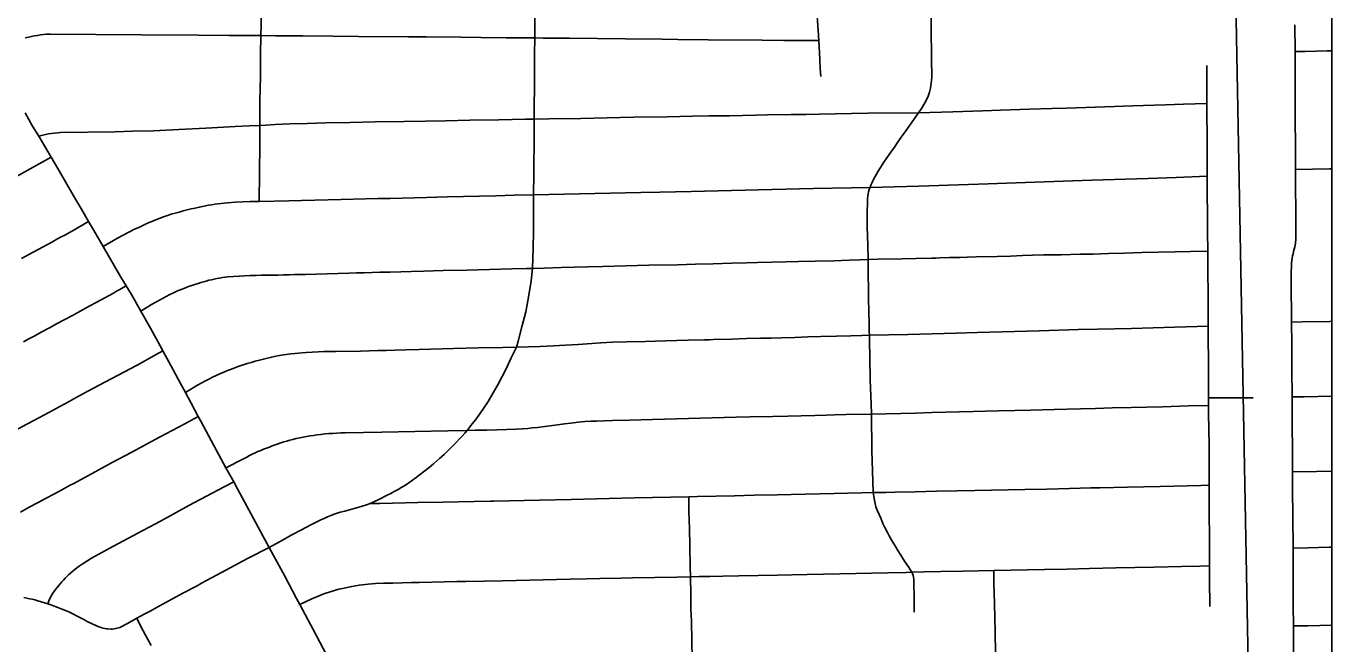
# Model space of a CAD drawing. Extents: x -59 to 82, y -3 to 49.
# Drawn here: x -9.245 to -8.279, y 31.148 to 31.605 of the extents above; entities that cross this region are included whole.
import ezdxf

# ---------------------------------------------------------------- set-up
doc = ezdxf.new("R2010")
doc.units = 0
for name, color, linetype in [('GM_X_City_Street', 7, 'Continuous'), ('GM_X_Corporation', 7, 'Continuous'), ('GM_X_County_Road', 7, 'Continuous'), ('SH_Data', 7, 'Continuous')]:
    doc.layers.add(name, color=color, linetype=linetype)

msp = doc.modelspace()

# ---------------------------------------------------------------- linework, layer by layer
at = {"layer": 'GM_X_City_Street'}
for p, q in [((-8.36988, 31.32474), (-8.36982, 31.33044)), ((-8.36982, 31.33044), (-8.33679, 31.33047))]:
    msp.add_line(p, q, dxfattribs=at)
for points in [[(-9.07241, 31.47568), (-9.07212, 31.51789), (-9.07198, 31.53195), (-9.0719, 31.55143), (-9.0718, 31.55781), (-9.07162, 31.56923), (-9.07139, 31.58446), (-9.07126, 31.59838), (-9.07113, 31.60606), (-9.07104, 31.62014), (-9.07092, 31.63473), (-9.07076, 31.64931), (-9.07062, 31.66097), (-9.07039, 31.69437), (-9.07016, 31.72018), (-9.07003, 31.72087), (-9.06985, 31.72154), (-9.06924, 31.72299)], [(-8.86942, 31.4806), (-8.86922, 31.49595), (-8.86909, 31.52556), (-8.86891, 31.53661), (-8.86876, 31.56995), (-8.8686, 31.58493), (-8.86857, 31.59664), (-8.86848, 31.60081), (-8.86833, 31.63451), (-8.86816, 31.64812), (-8.86809, 31.6591), (-8.86803, 31.66911), (-8.86785, 31.68203), (-8.86776, 31.71296), (-8.86792, 31.72504)], [(-8.65688, 31.56805), (-8.65721, 31.57381), (-8.65762, 31.58059), (-8.65841, 31.59463), (-8.6589, 31.60232), (-8.65928, 31.6091), (-8.6603, 31.6251), (-8.66087, 31.63578), (-8.66131, 31.64375), (-8.66173, 31.65057), (-8.66223, 31.65749), (-8.66277, 31.66465), (-8.66342, 31.67448), (-8.6639, 31.68241), (-8.66414, 31.68817), (-8.66425, 31.69282), (-8.66425, 31.71944)], [(-8.58773, 31.17186), (-8.58784, 31.18215), (-8.58797, 31.19416), (-8.58807, 31.19625), (-8.58825, 31.19785), (-8.58848, 31.19895), (-8.58872, 31.19974), (-8.5895, 31.20145), (-8.59201, 31.20532), (-8.59483, 31.20967), (-8.59762, 31.21397), (-8.59986, 31.21752), (-8.60158, 31.22036), (-8.60424, 31.2249), (-8.60625, 31.22834), (-8.60777, 31.23122), (-8.60935, 31.23437), (-8.61082, 31.23752), (-8.6125, 31.24129), (-8.61375, 31.2441), (-8.6151, 31.24725), (-8.616, 31.24976), (-8.61666, 31.25214), (-8.6172, 31.25459), (-8.61763, 31.25738), (-8.61803, 31.26028), (-8.61838, 31.26842), (-8.61909, 31.29154), (-8.61939, 31.31834), (-8.61966, 31.32593), (-8.62019, 31.34379), (-8.62046, 31.36036), (-8.62075, 31.37237), (-8.62089, 31.37665), (-8.62098, 31.37927), (-8.62111, 31.38542), (-8.62121, 31.3941), (-8.62145, 31.40378), (-8.62157, 31.41212), (-8.62172, 31.4203), (-8.62183, 31.42769), (-8.62185, 31.43274), (-8.62209, 31.4432), (-8.62221, 31.45024), (-8.62241, 31.45697), (-8.62251, 31.46465), (-8.62237, 31.47792), (-8.62214, 31.4796), (-8.62183, 31.48126), (-8.62144, 31.4829), (-8.62096, 31.48452), (-8.62042, 31.4861), (-8.61981, 31.4876), (-8.61917, 31.48908), (-8.6185, 31.49055), (-8.61778, 31.492), (-8.61431, 31.49801), (-8.60959, 31.50549), (-8.60502, 31.51212), (-8.60232, 31.51595), (-8.59997, 31.51935), (-8.5974, 31.52322), (-8.59524, 31.52611), (-8.59279, 31.52953), (-8.58923, 31.53455), (-8.58455, 31.54119), (-8.58229, 31.54446), (-8.58046, 31.54737), (-8.57977, 31.54857), (-8.57912, 31.54979), (-8.57852, 31.55104), (-8.57796, 31.55231), (-8.57745, 31.5536), (-8.57644, 31.55654), (-8.5757, 31.55952), (-8.57512, 31.56317), (-8.57491, 31.56516), (-8.57476, 31.56771), (-8.57488, 31.58155), (-8.57524, 31.60409), (-8.57548, 31.62057)], [(-8.30703, 31.13981), (-8.30705, 31.16163), (-8.30713, 31.17708), (-8.30726, 31.20145), (-8.30736, 31.21927), (-8.30751, 31.24269), (-8.30765, 31.26255), (-8.30774, 31.27562), (-8.30782, 31.29289), (-8.3079, 31.30905), (-8.30797, 31.32373), (-8.30792, 31.33103), (-8.30811, 31.35147), (-8.30829, 31.37011), (-8.30844, 31.38639), (-8.30853, 31.39511), (-8.30867, 31.40851), (-8.30881, 31.42252), (-8.30856, 31.42853), (-8.3084, 31.43023), (-8.30819, 31.43194), (-8.30794, 31.43364), (-8.30764, 31.43533), (-8.30731, 31.43701), (-8.30693, 31.43869), (-8.30651, 31.44035), (-8.30605, 31.442), (-8.30579, 31.44325), (-8.30558, 31.44449), (-8.30541, 31.44575), (-8.30528, 31.44702), (-8.30519, 31.44828), (-8.30526, 31.46894), (-8.30542, 31.48657), (-8.30553, 31.49923), (-8.3056, 31.51695), (-8.30567, 31.53599), (-8.30574, 31.55248), (-8.30581, 31.57058), (-8.30587, 31.58654), (-8.30605, 31.60637)], [(-9.24571, 31.5966), (-9.24333, 31.5972), (-9.24111, 31.5977), (-9.2389, 31.59815), (-9.23667, 31.59855), (-9.23443, 31.59891), (-9.23218, 31.59922), (-9.22983, 31.59943), (-9.22722, 31.59952), (-9.15992, 31.59899), (-9.11735, 31.59865), (-9.09474, 31.59847), (-9.07126, 31.59838), (-9.06032, 31.59831), (-9.04018, 31.59812), (-9.01807, 31.59786), (-8.99898, 31.59773), (-8.9619, 31.59755), (-8.94901, 31.59738), (-8.92335, 31.59722), (-8.90836, 31.59706), (-8.88971, 31.59679), (-8.87242, 31.59672), (-8.86857, 31.59664), (-8.86235, 31.59658), (-8.84285, 31.59635), (-8.80158, 31.596), (-8.77416, 31.59578), (-8.76269, 31.59556), (-8.74015, 31.59527), (-8.70013, 31.59497), (-8.68431, 31.59477), (-8.65841, 31.59463)], [(-8.30587, 31.58654), (-8.29834, 31.58668), (-8.28197, 31.58697), (-8.27858, 31.58703)], [(-8.36982, 31.33044), (-8.36998, 31.34868), (-8.37006, 31.38336), (-8.37022, 31.4095), (-8.37033, 31.42149), (-8.37036, 31.43899), (-8.3706, 31.45326), (-8.37086, 31.49437), (-8.37079, 31.50382), (-8.37095, 31.52583), (-8.37103, 31.53893), (-8.37103, 31.54815), (-8.37124, 31.57629)], [(-9.23568, 31.52402), (-9.22863, 31.52569), (-9.22393, 31.52627), (-9.21952, 31.52657), (-9.17935, 31.52726), (-9.16634, 31.5276), (-9.15059, 31.52803), (-9.13203, 31.52884), (-9.11203, 31.52984), (-9.09023, 31.531), (-9.07966, 31.53158), (-9.07198, 31.53195), (-9.06729, 31.53218), (-9.06071, 31.53256), (-9.04975, 31.53303), (-9.03693, 31.53346), (-9.02317, 31.53375), (-9.00506, 31.53415), (-8.98671, 31.53445), (-8.96544, 31.53477), (-8.94929, 31.53509), (-8.93451, 31.53543), (-8.91664, 31.53571), (-8.89517, 31.53608), (-8.87534, 31.53649), (-8.86891, 31.53661), (-8.85803, 31.5368), (-8.83452, 31.53715), (-8.815, 31.53758), (-8.79533, 31.53796), (-8.77042, 31.53837), (-8.75174, 31.53869), (-8.73946, 31.53889), (-8.72405, 31.53913), (-8.70523, 31.5395), (-8.69624, 31.53965), (-8.67873, 31.53989), (-8.66801, 31.54002), (-8.65808, 31.54024), (-8.62194, 31.54093), (-8.58455, 31.54119), (-8.55923, 31.542), (-8.53693, 31.54275), (-8.52385, 31.54318), (-8.50243, 31.54391), (-8.48583, 31.54443), (-8.47506, 31.54477), (-8.43945, 31.54591), (-8.42611, 31.54643), (-8.40176, 31.54721), (-8.38848, 31.54765), (-8.37103, 31.54815)], [(-9.36619, 31.43285), (-9.34428, 31.44427), (-9.33107, 31.45137), (-9.32755, 31.45325), (-9.32403, 31.45513), (-9.32052, 31.45702), (-9.31702, 31.45891), (-9.30773, 31.46394), (-9.30196, 31.46709), (-9.29619, 31.47026), (-9.29328, 31.47182), (-9.29037, 31.47339), (-9.28746, 31.47497), (-9.28455, 31.47655), (-9.28165, 31.47813), (-9.27874, 31.47972), (-9.27369, 31.48242), (-9.26864, 31.48513), (-9.26358, 31.48784), (-9.22643, 31.50851)], [(-8.30553, 31.49923), (-8.28036, 31.4997), (-8.27858, 31.49974)], [(-9.18784, 31.44224), (-9.17724, 31.44847), (-9.16466, 31.4551), (-9.16166, 31.45652), (-9.15865, 31.45792), (-9.15562, 31.45926), (-9.15258, 31.46058), (-9.14952, 31.46186), (-9.14644, 31.4631), (-9.14335, 31.4643), (-9.14045, 31.46525), (-9.13753, 31.46616), (-9.13461, 31.46703), (-9.13166, 31.46786), (-9.12871, 31.46866), (-9.12575, 31.46941), (-9.12277, 31.47013), (-9.11979, 31.4708), (-9.1168, 31.47144), (-9.11452, 31.47196), (-9.11224, 31.47244), (-9.10994, 31.47288), (-9.10764, 31.47328), (-9.10533, 31.47364), (-9.10302, 31.47397), (-9.1007, 31.47425), (-9.09837, 31.47449), (-9.09604, 31.47469), (-9.09025, 31.4751), (-9.08457, 31.47538), (-9.07904, 31.47552), (-9.07241, 31.47568), (-9.05048, 31.47616), (-9.04108, 31.47637), (-9.03118, 31.47659), (-9.01173, 31.47711), (-8.99369, 31.4776), (-8.98467, 31.4778), (-8.97565, 31.47798), (-8.94858, 31.4787), (-8.93339, 31.47901), (-8.89742, 31.47987), (-8.8837, 31.48021), (-8.86942, 31.4806), (-8.79012, 31.48232), (-8.77591, 31.48262), (-8.75284, 31.48298), (-8.70295, 31.48432), (-8.66237, 31.48524), (-8.63405, 31.48583), (-8.62042, 31.4861), (-8.58419, 31.48707), (-8.54744, 31.4883), (-8.5329, 31.48871), (-8.49164, 31.49024), (-8.45632, 31.49136), (-8.41455, 31.49269), (-8.39385, 31.49342), (-8.37086, 31.49437)], [(-8.99025, 31.25224), (-8.98397, 31.25516), (-8.97717, 31.2586), (-8.97495, 31.25975), (-8.97248, 31.26106), (-8.96973, 31.26263), (-8.967, 31.26425), (-8.96431, 31.26591), (-8.96164, 31.26762), (-8.9562, 31.27147), (-8.95082, 31.27562), (-8.94666, 31.27887), (-8.94357, 31.28148), (-8.9391, 31.28549), (-8.93564, 31.28861), (-8.93121, 31.2929), (-8.92649, 31.29765), (-8.92423, 31.29998), (-8.92217, 31.30215), (-8.92022, 31.30425), (-8.91847, 31.30624), (-8.91474, 31.31109), (-8.91224, 31.31434), (-8.90644, 31.32246), (-8.90293, 31.32776), (-8.89563, 31.34048), (-8.88974, 31.35187), (-8.886, 31.3599), (-8.8848, 31.36239), (-8.88216, 31.36782), (-8.88089, 31.37226), (-8.87806, 31.38294), (-8.87524, 31.39392), (-8.87307, 31.40478), (-8.87126, 31.41697), (-8.87009, 31.42616), (-8.86982, 31.44106), (-8.86957, 31.45351), (-8.86942, 31.4806)], [(-9.24848, 31.43344), (-9.24293, 31.43645), (-9.22542, 31.44592), (-9.22223, 31.44767), (-9.21903, 31.4494), (-9.21581, 31.45109), (-9.2129, 31.45263), (-9.21013, 31.45416), (-9.19872, 31.46085)], [(-9.16008, 31.39455), (-9.15745, 31.3962), (-9.1548, 31.39782), (-9.15213, 31.3994), (-9.14945, 31.40096), (-9.14675, 31.40248), (-9.14403, 31.40397), (-9.14129, 31.40543), (-9.13854, 31.40686), (-9.13628, 31.40792), (-9.134, 31.40895), (-9.13171, 31.40993), (-9.1294, 31.41088), (-9.12707, 31.41179), (-9.12474, 31.41266), (-9.12238, 31.41349), (-9.12001, 31.41428), (-9.11763, 31.41504), (-9.11567, 31.41567), (-9.1137, 31.41626), (-9.11173, 31.41682), (-9.10973, 31.41733), (-9.10773, 31.41781), (-9.10572, 31.41825), (-9.10371, 31.41866), (-9.10168, 31.41902), (-9.09965, 31.41934), (-9.09762, 31.41963), (-9.09557, 31.41988), (-9.09147, 31.42017), (-9.08737, 31.42043), (-9.08327, 31.42065), (-9.07917, 31.42083), (-9.07506, 31.42098), (-9.07095, 31.42108), (-9.05859, 31.42121), (-9.05448, 31.42132), (-9.05036, 31.42145), (-9.04625, 31.42162), (-9.03823, 31.42175), (-9.03022, 31.42191), (-9.02221, 31.42211), (-9.01419, 31.42236), (-9.00618, 31.42264), (-9.00044, 31.42276), (-8.9947, 31.4229), (-8.98896, 31.42308), (-8.98323, 31.42328), (-8.9755, 31.42343), (-8.96777, 31.4236), (-8.96004, 31.42381), (-8.95051, 31.42416), (-8.93625, 31.42461), (-8.9187, 31.42495), (-8.90207, 31.42538), (-8.88552, 31.4258), (-8.87497, 31.42601), (-8.87009, 31.42616), (-8.86154, 31.42642), (-8.8491, 31.42671), (-8.82922, 31.42727), (-8.81817, 31.42748), (-8.78422, 31.42845), (-8.763, 31.42889), (-8.74961, 31.42924), (-8.73637, 31.42958), (-8.72295, 31.42995), (-8.71179, 31.43026), (-8.7037, 31.43052), (-8.693, 31.43078), (-8.68281, 31.4311), (-8.67346, 31.43131), (-8.66091, 31.43155), (-8.64717, 31.43185), (-8.63585, 31.43219), (-8.62803, 31.43248), (-8.62185, 31.43274), (-8.61445, 31.43288), (-8.59662, 31.43315), (-8.58643, 31.4334), (-8.57494, 31.4337), (-8.57176, 31.43383), (-8.56869, 31.43389), (-8.56158, 31.43415), (-8.55393, 31.43427), (-8.54863, 31.4344), (-8.54181, 31.43465), (-8.52641, 31.435), (-8.51634, 31.43531), (-8.50756, 31.43561), (-8.50004, 31.43582), (-8.49195, 31.43607), (-8.47894, 31.43617), (-8.46497, 31.43657), (-8.45527, 31.43677), (-8.44392, 31.43713), (-8.43217, 31.43742), (-8.41924, 31.4378), (-8.39446, 31.43834), (-8.38327, 31.4386), (-8.37036, 31.43899)], [(-9.24702, 31.37189), (-9.24299, 31.37403), (-9.23893, 31.37612), (-9.23329, 31.37923), (-9.22762, 31.38231), (-9.22195, 31.38535), (-9.21688, 31.38802), (-9.21016, 31.39167), (-9.20682, 31.39351), (-9.20226, 31.39592), (-9.19772, 31.39836), (-9.19321, 31.40086), (-9.18036, 31.40792), (-9.17796, 31.40924), (-9.17557, 31.41057), (-9.17319, 31.41192), (-9.17083, 31.41328)], [(-9.12709, 31.33431), (-9.12071, 31.33823), (-9.11803, 31.33979), (-9.11532, 31.34131), (-9.1126, 31.34278), (-9.10986, 31.34421), (-9.10709, 31.3456), (-9.1043, 31.34695), (-9.10149, 31.34825), (-9.09866, 31.34943), (-9.09582, 31.35057), (-9.09296, 31.35168), (-9.0901, 31.35276), (-9.08721, 31.35379), (-9.08432, 31.3548), (-9.08134, 31.35573), (-9.07835, 31.35663), (-9.07535, 31.35749), (-9.07233, 31.35831), (-9.06931, 31.35909), (-9.06627, 31.35984), (-9.06324, 31.36054), (-9.06018, 31.36121), (-9.0574, 31.3617), (-9.0546, 31.36216), (-9.05253, 31.36246), (-9.04901, 31.36292), (-9.0462, 31.36323), (-9.04338, 31.36349), (-9.04056, 31.36372), (-9.03774, 31.36389), (-9.03335, 31.36416), (-9.02895, 31.36438), (-9.02455, 31.36457), (-9.02015, 31.3647), (-9.01575, 31.3648), (-8.99739, 31.36498), (-8.99109, 31.36513), (-8.98479, 31.36531), (-8.97849, 31.36553), (-8.9722, 31.36577), (-8.9639, 31.36587), (-8.95396, 31.36623), (-8.94555, 31.36645), (-8.92866, 31.36688), (-8.91026, 31.36731), (-8.89221, 31.36771), (-8.88216, 31.36782), (-8.87339, 31.36809), (-8.86444, 31.36842), (-8.85456, 31.36882), (-8.84583, 31.36925), (-8.8364, 31.36991), (-8.82633, 31.37061), (-8.81967, 31.37101), (-8.81096, 31.37148), (-8.80073, 31.37189), (-8.78689, 31.37219), (-8.77171, 31.37253), (-8.7549, 31.37304), (-8.74289, 31.37329), (-8.73909, 31.37336), (-8.73639, 31.37344), (-8.723, 31.37383), (-8.71172, 31.37427), (-8.70142, 31.3745), (-8.6935, 31.37463), (-8.6858, 31.3749), (-8.67605, 31.37506), (-8.66646, 31.37543), (-8.65672, 31.37573), (-8.64515, 31.37604), (-8.63469, 31.37624), (-8.62654, 31.37642), (-8.62089, 31.37665), (-8.59241, 31.37733), (-8.55656, 31.37829), (-8.54119, 31.37867), (-8.52261, 31.37913), (-8.49525, 31.38001), (-8.46641, 31.38084), (-8.45193, 31.38116), (-8.427, 31.38175), (-8.39471, 31.38267), (-8.37006, 31.38336)], [(-8.30844, 31.38639), (-8.30053, 31.38656), (-8.28006, 31.38699), (-8.27858, 31.38702)], [(-9.306, 31.27772), (-9.29103, 31.2857), (-9.28771, 31.2875), (-9.2844, 31.28931), (-9.28109, 31.29112), (-9.27779, 31.29294), (-9.25854, 31.30337), (-9.24817, 31.30887), (-9.23556, 31.3156), (-9.22815, 31.31963), (-9.22001, 31.32409), (-9.2127, 31.32795), (-9.21018, 31.32932), (-9.20195, 31.3338), (-9.19141, 31.3395), (-9.16276, 31.35468), (-9.1488, 31.36249), (-9.14383, 31.36526)], [(-8.30792, 31.33103), (-8.29902, 31.33121), (-8.27858, 31.33163)], [(-9.09715, 31.27873), (-9.08418, 31.2854), (-9.08167, 31.28662), (-9.07964, 31.28769), (-9.0776, 31.28872), (-9.07553, 31.2897), (-9.07344, 31.29064), (-9.07133, 31.29155), (-9.06921, 31.29241), (-9.06707, 31.29323), (-9.06491, 31.29401), (-9.06279, 31.29484), (-9.06066, 31.29564), (-9.05851, 31.2964), (-9.05634, 31.29712), (-9.05417, 31.2978), (-9.05199, 31.29844), (-9.04979, 31.29905), (-9.04758, 31.29962), (-9.04505, 31.30022), (-9.04252, 31.30078), (-9.03998, 31.30131), (-9.03743, 31.30179), (-9.03488, 31.30224), (-9.03231, 31.30264), (-9.02974, 31.303), (-9.02679, 31.30336), (-9.02382, 31.30366), (-9.02086, 31.30392), (-9.01789, 31.30413), (-9.01492, 31.3043), (-9.01194, 31.30441), (-9.00896, 31.30449), (-8.98159, 31.30496), (-8.93279, 31.30593), (-8.91847, 31.30624), (-8.91253, 31.30638), (-8.90411, 31.30656), (-8.88913, 31.30697), (-8.88225, 31.30728), (-8.87759, 31.30755), (-8.87373, 31.30781), (-8.87039, 31.30812), (-8.86657, 31.30851), (-8.86309, 31.3089), (-8.8572, 31.30971), (-8.8518, 31.31046), (-8.84658, 31.31119), (-8.84183, 31.31176), (-8.83632, 31.31239), (-8.83148, 31.31288), (-8.82697, 31.31309), (-8.82274, 31.31322), (-8.81092, 31.31353), (-8.79832, 31.31383), (-8.7815, 31.31429), (-8.71955, 31.31602), (-8.70905, 31.31624), (-8.69225, 31.31655), (-8.68126, 31.31683), (-8.67139, 31.3171), (-8.66117, 31.31734), (-8.65288, 31.3176), (-8.6468, 31.31782), (-8.63814, 31.31798), (-8.61939, 31.31834), (-8.58674, 31.31914), (-8.57454, 31.31944), (-8.54406, 31.32026), (-8.53515, 31.32049), (-8.5251, 31.32071), (-8.50134, 31.32133), (-8.48414, 31.32172), (-8.4646, 31.32221), (-8.45358, 31.32253), (-8.44114, 31.32291), (-8.42703, 31.32322), (-8.40372, 31.3238), (-8.38486, 31.32437), (-8.36988, 31.32474)], [(-8.3688, 31.17617), (-8.36911, 31.19602), (-8.36924, 31.20612), (-8.36931, 31.26578), (-8.36938, 31.27234), (-8.36949, 31.29554), (-8.36979, 31.31879), (-8.36988, 31.32474)], [(-9.24914, 31.24589), (-9.24262, 31.24942), (-9.23609, 31.25298), (-9.23023, 31.2561), (-9.22441, 31.25925), (-9.21861, 31.26244), (-9.21231, 31.2657), (-9.2102, 31.26681), (-9.19605, 31.27435), (-9.18184, 31.28227), (-9.16676, 31.29032), (-9.14628, 31.30138), (-9.12747, 31.31127), (-9.11764, 31.31667)], [(-8.30774, 31.27562), (-8.28987, 31.27602), (-8.27858, 31.27628)], [(-9.22893, 31.17797), (-9.22805, 31.18023), (-9.22689, 31.18294), (-9.22523, 31.18596), (-9.22313, 31.18872), (-9.22098, 31.19145), (-9.21981, 31.19286), (-9.21862, 31.19425), (-9.21739, 31.19561), (-9.21614, 31.19695), (-9.21486, 31.19825), (-9.21357, 31.19951), (-9.21207, 31.20082), (-9.21023, 31.20236), (-9.20733, 31.20465), (-9.2057, 31.20586), (-9.20354, 31.20739), (-9.19664, 31.21177), (-9.18075, 31.22039), (-9.15814, 31.23252), (-9.1455, 31.23913), (-9.12446, 31.25075), (-9.09852, 31.26445), (-9.09135, 31.26828)], [(-9.17475, 31.161), (-9.17051, 31.16324), (-9.16645, 31.16549), (-9.16312, 31.16736), (-9.15757, 31.17033), (-9.15274, 31.17291), (-9.14791, 31.17548), (-9.12845, 31.18607), (-9.12512, 31.18788), (-9.12177, 31.18968), (-9.11841, 31.19146), (-9.11505, 31.19323), (-9.10036, 31.20125), (-9.08113, 31.21148), (-9.06511, 31.21966), (-9.0575, 31.22395), (-9.04829, 31.22906), (-9.04128, 31.23281), (-9.0342, 31.2365), (-9.03176, 31.23772), (-9.02931, 31.2389), (-9.02685, 31.24006), (-9.02437, 31.24118), (-9.02189, 31.24229), (-9.01939, 31.24336), (-9.01613, 31.24452), (-9.01253, 31.24572), (-9.00904, 31.24668), (-9.00558, 31.24763), (-9.0021, 31.24861), (-8.99698, 31.25012), (-8.99304, 31.25132), (-8.99025, 31.25224), (-8.98317, 31.25232), (-8.95507, 31.25291), (-8.93656, 31.25329), (-8.92515, 31.25356), (-8.91339, 31.25379), (-8.90136, 31.25403), (-8.89876, 31.25409), (-8.86501, 31.25478), (-8.8417, 31.25531), (-8.79459, 31.25642), (-8.75457, 31.25728), (-8.74809, 31.25741), (-8.72064, 31.25797), (-8.70615, 31.2583), (-8.68885, 31.25869), (-8.66832, 31.25918), (-8.647, 31.25956), (-8.62681, 31.26007), (-8.61803, 31.26028), (-8.60881, 31.2604), (-8.60179, 31.26053), (-8.58699, 31.26089), (-8.5712, 31.26128), (-8.5562, 31.26158), (-8.54281, 31.26183), (-8.50585, 31.26261), (-8.48961, 31.26293), (-8.47277, 31.26336), (-8.4569, 31.26379), (-8.45036, 31.26394), (-8.42981, 31.26443), (-8.40555, 31.26493), (-8.3756, 31.26568), (-8.36931, 31.26578)], [(-8.7521, 31.13699), (-8.75231, 31.15101), (-8.75261, 31.16511), (-8.7529, 31.17405), (-8.75302, 31.18492), (-8.75323, 31.19799), (-8.7534, 31.20534), (-8.75387, 31.22122), (-8.75412, 31.23345), (-8.75445, 31.2463), (-8.75457, 31.25728)], [(-8.30736, 31.21927), (-8.2964, 31.21952), (-8.28067, 31.21987), (-8.27858, 31.21992)], [(-9.04244, 31.17741), (-9.0334, 31.18177), (-9.02924, 31.1835), (-9.02473, 31.18534), (-9.01927, 31.18714), (-9.01356, 31.18876), (-9.0096, 31.18966), (-9.00402, 31.19093), (-8.99848, 31.19186), (-8.99192, 31.19268), (-8.98641, 31.19309), (-8.98038, 31.19325), (-8.97346, 31.19342), (-8.9598, 31.19378), (-8.95406, 31.19387), (-8.93564, 31.19433), (-8.92628, 31.19447), (-8.91947, 31.19464), (-8.8924, 31.19505), (-8.84239, 31.19623), (-8.83012, 31.19648), (-8.82026, 31.19669), (-8.8045, 31.197), (-8.79613, 31.19723), (-8.76349, 31.19782), (-8.75323, 31.19799), (-8.74677, 31.19817), (-8.73895, 31.19831), (-8.72932, 31.19849), (-8.71759, 31.19874), (-8.68891, 31.19929), (-8.66696, 31.19977), (-8.6428, 31.2003), (-8.60731, 31.20101), (-8.5936, 31.2013), (-8.5895, 31.20145), (-8.58037, 31.20162), (-8.56812, 31.20184), (-8.5517, 31.20213), (-8.52884, 31.20259), (-8.49137, 31.20338), (-8.47456, 31.2037), (-8.4579, 31.20421), (-8.43847, 31.20469), (-8.41048, 31.20518), (-8.38976, 31.20567), (-8.37622, 31.20592), (-8.36924, 31.20612)], [(-8.52733, 31.13553), (-8.52746, 31.14138), (-8.52774, 31.15741), (-8.5282, 31.17819), (-8.52866, 31.19332), (-8.52884, 31.20259)], [(-9.17475, 31.161), (-9.17571, 31.1606), (-9.17667, 31.16029), (-9.17773, 31.15999), (-9.1788, 31.15974), (-9.17989, 31.15953), (-9.18097, 31.15938), (-9.18215, 31.1593), (-9.18441, 31.15947), (-9.18557, 31.15963), (-9.18673, 31.15984), (-9.18788, 31.16009), (-9.18901, 31.16039), (-9.19013, 31.16073), (-9.19124, 31.16111), (-9.19397, 31.1622), (-9.19559, 31.1629), (-9.19719, 31.16365), (-9.19877, 31.16445), (-9.20032, 31.16529), (-9.20185, 31.16616), (-9.2043, 31.16745), (-9.20725, 31.16901), (-9.21031, 31.17056), (-9.21277, 31.17174), (-9.21414, 31.17236), (-9.21699, 31.17358), (-9.21893, 31.17438), (-9.22155, 31.1754), (-9.22355, 31.17611), (-9.22594, 31.17693), (-9.22893, 31.17797), (-9.23624, 31.18021), (-9.23862, 31.18087), (-9.24059, 31.18138), (-9.24256, 31.18184), (-9.24455, 31.18227), (-9.24654, 31.18266)], [(-9.15254, 31.14729), (-9.15524, 31.15212), (-9.15978, 31.16066), (-9.16312, 31.16736)], [(-8.30705, 31.16163), (-8.29636, 31.16185), (-8.27858, 31.16222)]]:
    msp.add_lwpolyline(points, dxfattribs=at)
at = {"layer": 'GM_X_Corporation'}
msp.add_lwpolyline([(-8.33647, 30.90891), (-8.34995, 31.63716), (-8.35112, 31.94135), (-8.35279, 32.13296), (-8.35414, 32.42839), (-8.27858, 32.42882), (-8.27858, 33.17959)], dxfattribs=at)
msp.add_lwpolyline([(-8.27858, 29.69996), (-8.27858, 32.42882), (-8.35414, 32.42839), (-8.35279, 32.13296), (-8.35112, 31.94135), (-8.34995, 31.63716), (-8.33647, 30.90891), (-8.33999, 30.40344), (-8.34329, 29.7075), (-8.34268, 29.69724)], close=True, dxfattribs=at)
at = {"layer": 'GM_X_County_Road'}
msp.add_lwpolyline([(-9.24579, 31.54122), (-9.24013, 31.53129), (-9.23568, 31.52402), (-9.23138, 31.51682), (-9.22643, 31.50851), (-9.22144, 31.50006), (-9.21591, 31.4902), (-9.21013, 31.48041), (-9.20834, 31.4774), (-9.20407, 31.47003), (-9.19872, 31.46085), (-9.1951, 31.45462), (-9.18784, 31.44224), (-9.17476, 31.41978), (-9.17083, 31.41328), (-9.1671, 31.40685), (-9.16008, 31.39455), (-9.15293, 31.38185), (-9.14578, 31.36887), (-9.14383, 31.36526), (-9.14233, 31.36249), (-9.13792, 31.35434), (-9.13069, 31.34093), (-9.12709, 31.33431), (-9.12276, 31.32635), (-9.11764, 31.31667), (-9.11577, 31.31314), (-9.10975, 31.30213), (-9.09715, 31.27873), (-9.09135, 31.26828), (-9.08849, 31.26298), (-9.07507, 31.2379), (-9.06988, 31.22833), (-9.06511, 31.21966), (-9.06186, 31.21377), (-9.05386, 31.19901), (-9.04493, 31.18203), (-9.04244, 31.17741), (-9.0326, 31.15915), (-9.02262, 31.14031)], dxfattribs=at)
at = {"layer": 'SH_Data'}
msp.add_lwpolyline([(-15.07858, 28.54818), (-8.27858, 28.54818), (-8.27858, 35.34818), (-15.07858, 35.34818)], close=True, dxfattribs=at)

doc.saveas('drawing.dxf')
